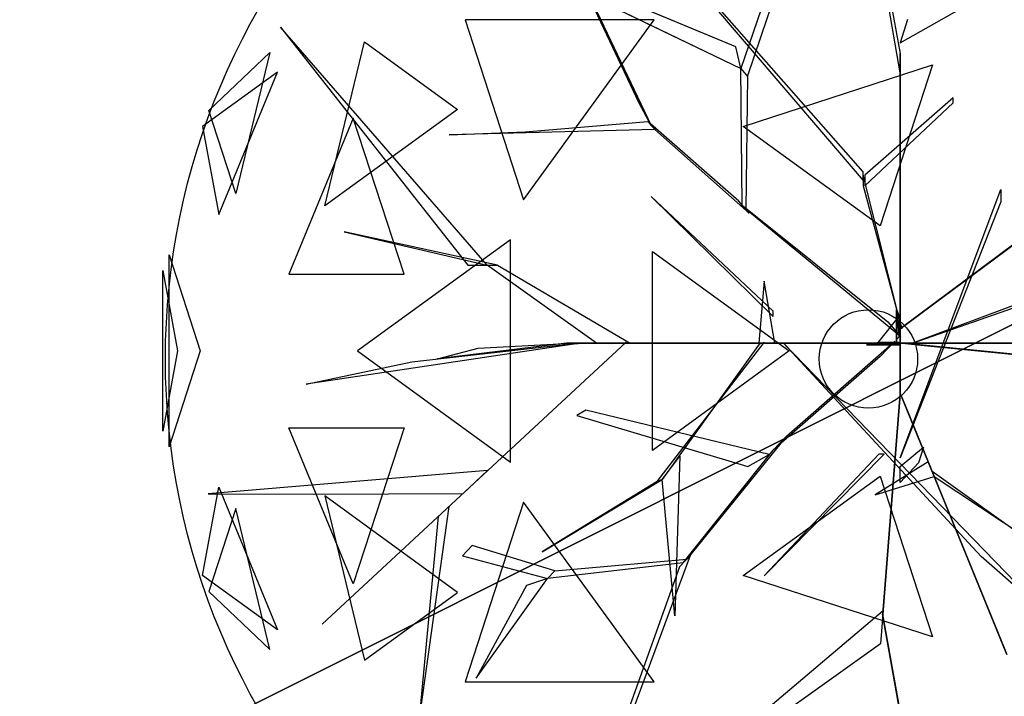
# Model space of a CAD drawing. Extents: x 22936 to 50368, y -4877 to 31080.
# Tile 523 of 601: x 48771 to 48946, y 6063 to 6183. Entities that reach past the tile are written whole.
import ezdxf

# ---------------------------------------------------------------- set-up
doc = ezdxf.new("R2010")
doc.units = 0
doc.layers.get('0').update_dxf_attribs({"linetype": 'CONTINUOUS'})
for name, color, linetype in [('00_TRACE_ARBRE', 3, 'CONTINUOUS'), ('00_TRACE_RDC', 241, 'CONTINUOUS'), ('08_AMENAGEMENTS_EXTERIEURS', 253, 'CONTINUOUS'), ('09_VEGETATION', 134, 'CONTINUOUS')]:
    doc.layers.add(name, color=color, linetype=linetype)

# ---------------------------------------------------------------- blocks, each defined once
blk = doc.blocks.new('TREE_GEOMETRIC_ROUND')
at = {"color": 7}
for p, q in [((-664.3, 1074, 5052.5), (-43.9, 347.3, 3886.1)), ((-43.9, 368.2, 3797.1), (-664.3, 1074, 5042)), ((-35.6, 1083.8, 3300.2), (43.9, 648.6, 2772)), ((43.9, 602.6, 2829.5), (-35.6, 1071.2, 3326.4)), ((-804.6, 1020.4, 3023), (-546, 478.3, 3253.2)), ((-575, 530.8, 3253.2), (-804.6, 1020.4, 3023)), ((-204.6, 990.2, 4205.1), (-334, 613, 3577.5)), ((-317.6, 594, 3608.8), (-191.1, 969.2, 4205.1)), ((-345.2, 664.2, 3650.7), (-1035.9, 952.1, 3577.5)), ((-1035.9, 952.1, 3577.5), (-334, 613, 3577.5)), ((43.9, 673.7, 2892.3), (432.8, 894.1, 4074.4)), ((-538.8, 728.2, 2392.4), (-987, 728.2, 2682.5)), ((-987, 728.2, 2682.5), (-848.5, 302, 2392.4)), ((-848.5, 302, 2392.4), (-538.8, 728.2, 2392.4)), ((61.4, 729.6, 2965.5), (43.9, 673.7, 2892.3)), ((-1424.8, 711.3, 4367.3), (-981.2, 146.5, 4126.7)), ((-935.2, 146.5, 4074.4), (-1424.8, 711.3, 4367.3)), ((-1319.9, 287.5, 5031.1), (-1225.9, 676.5, 4958.5)), ((-1225.9, 676.5, 4958.5), (-1005.2, 516.2, 5283)), ((-334, 613, 3577.5), (-345.2, 664.2, 3650.7)), ((-1594.7, 513.6, 4337.8), (-1450, 651.5, 4599.3)), ((-1450, 651.5, 4599.3), (-1530.8, 317, 4661.7)), ((43.9, 648.6, 2772), (43.9, 602.6, 2829.5)), ((43.9, 8.4, 1966.5), (43.9, 648.6, 2772)), ((-330.3, 289.4, 3300.2), (-334, 613, 3577.5)), ((-334, 613, 3577.5), (-317.6, 594, 3608.8)), ((-327.8, 475.9, 5644.3), (120.7, 621.6, 5644.3)), ((120.7, 621.6, 5644.3), (-3.3, 240.2, 5736.5)), ((-1431.8, 604.8, 3199.5), (-1609.5, 475.7, 3565.9)), ((-1571.2, 266.8, 3265.8), (-1431.8, 604.8, 3199.5)), ((-317.6, 594, 3608.8), (-322, 279.9, 3326.4)), ((43.9, 602.6, 2829.5), (43.9, -41.8, 1966.5)), ((169.5, 544, 4498), (-39.8, 359.9, 3797.1)), ((169.5, 531.4, 4498), (169.5, 544, 4498)), ((-1530.8, 317, 4661.7), (-1594.7, 513.6, 4337.8)), ((-1005.2, 516.2, 5283), (-1319.9, 287.5, 5031.1)), ((-546, 478.3, 3253.2), (-575, 530.8, 3253.2)), ((-39.8, 334.8, 3870.4), (169.5, 531.4, 4498)), ((-1252.3, 495.8, 2829.7), (-1404.9, 125.8, 2902.3)), ((-1132, 125.8, 2577.8), (-1252.3, 495.8, 2829.7)), ((-1609.5, 475.7, 3565.9), (-1571.2, 266.8, 3265.8)), ((-537.8, 468.9, 3242.7), (-1025.3, 456, 3284.6)), ((-844.8, 462.9, 3300.2), (-554.3, 487.8, 3300.2)), ((-554.3, 487.8, 3300.2), (-537.8, 468.9, 3242.7)), ((-338.5, 298.9, 3315.9), (-554.3, 487.8, 3300.2)), ((-537.8, 468.9, 3242.7), (-313.8, 270.5, 3242.7)), ((-3.3, 240.2, 5736.5), (-327.8, 475.9, 5644.3)), ((-1025.3, 456, 3284.6), (-844.8, 462.9, 3300.2)), ((-43.9, 347.3, 3886.1), (-43.9, 368.2, 3797.1)), ((-43.9, 359.9, 3797.1), (-43.9, 334.8, 3870.4)), ((48.1, -4.2, 2364), (-43.9, 359.9, 3797.1)), ((-39.8, 359.9, 3797.1), (-39.8, 334.8, 3870.4)), ((-43.9, 334.8, 3870.4), (48.1, -4.2, 2510.4)), ((-546.1, 309.6, 5523.2), (-257.3, 25.1, 4895.5)), ((-257.3, 37.7, 5010.6), (-546.1, 309.6, 5523.2)), ((43.9, -309.6, 4440.5), (282.4, 326.4, 5654)), ((43.9, -4.2, 2510.4), (471.9, 314.1, 3357.8)), ((471.9, 314.1, 3415.3), (43.9, -4.2, 2583.7)), ((282.4, 326.4, 5654), (282.4, 297.1, 5491.8)), ((-313.8, 270.5, 3242.7), (-338.5, 298.9, 3315.9)), ((-322, 279.9, 3326.4), (-330.3, 289.4, 3300.2)), ((-330.3, 289.4, 3300.2), (15, 12.8, 2772)), ((282.4, 297.1, 5491.8), (43.9, -309.6, 4513.7)), ((45.1, -22, 2829.5), (-322, 279.9, 3326.4)), ((-910.1, 146.5, 4105.7), (-1274.1, 226, 4806.6)), ((-1274.1, 226, 4806.6), (-935.2, 146.5, 4074.4)), ((-879.4, 207, 5468.4), (-1242, -56.5, 5178.3)), ((-879.4, -319.9, 5468.4), (-879.4, 207, 5468.4)), ((-1688.9, -284, 4186.4), (-1688.9, 171, 4186.4)), ((-1688.9, 171, 4186.4), (-1615, -56.5, 4561.2)), ((-543.3, -292.3, 5644.3), (-543.3, 179.3, 5644.3)), ((-543.3, 179.3, 5644.3), (-218.8, -56.5, 5736.5)), ((-981.2, 146.5, 4126.7), (-935.2, 146.5, 4074.4)), ((-935.2, 146.5, 4074.4), (-910.1, 146.5, 4105.7)), ((-675.8, -37.7, 3415.3), (-935.2, 146.5, 4074.4)), ((-910.1, 146.5, 4105.7), (-596.3, -37.7, 3415.3)), ((-1704, 134.2, 3733.7), (-1669.1, -56.5, 3459.9)), ((-1704, -247.1, 3733.7), (-1704, 134.2, 3733.7)), ((-1404.9, 125.8, 2902.3), (-1132, 125.8, 2577.8)), ((-278.3, 108.8, 5612.1), (-290.8, -37.7, 4456.2)), ((-253.2, -37.7, 4456.2), (-278.3, 108.8, 5612.1)), ((73.2, -37.7, 2364), (491.7, 108.8, 3797.1)), ((466.6, 108.8, 3870.4), (73.2, -37.7, 2510.4)), ((-257.3, 25.1, 4895.5), (-257.3, 37.7, 5010.6)), ((42, 27.1, 2791.2), (-8.3, -35.6, 2791.2)), ((35.6, -29.3), (35.6, 41.8)), ((35.6, 41.8), (35.6, 20.9, 1893.2)), ((35.6, 41.8), (42, 27.1, 2791.2)), ((42, 27.1, 2791.2), (42, -23.1, 2791.2)), ((15, 12.8, 2772), (45.1, -22, 2829.5)), ((35.6, 20.9, 1893.2), (35.6, -29.3, 1893.2)), ((35.6, -37.7, 1966.5), (35.6, 20.9, 1893.2)), ((35.6, 20.9, 1893.2), (35.6, -16.7, 2437.2)), ((43.9, -4.2, 2510.4), (43.9, 16.7, 2039.7)), ((43.9, 16.7, 2039.7), (43.9, -41.8, 1966.5)), ((43.9, -41.8, 1966.5), (43.9, 8.4, 1966.5)), ((35.6, -16.7, 2437.2), (35.6, -37.7, 1966.5)), ((42, -23.1, 2791.2), (35.6, -29.3)), ((43.9, -62.8, 2437.2), (43.9, -4.2, 2510.4)), ((43.9, -4.2, 2510.4), (43.9, -159, 3007.3)), ((43.9, -4.2, 2583.7), (43.9, -4.2, 2510.4)), ((48.1, -4.2, 2510.4), (48.1, -4.2, 2364)), ((-719.1, -39, 4325.4), (-1364, -135.5, 4586.9)), ((-605.7, -35.6, 3415.3), (-1326.3, -704.7, 3593.2)), ((-1326.3, -704.7, 3593.2), (-605.7, -35.6, 3357.8)), ((-1113.8, -82.4, 4555.6), (-765, -42.5, 4398.6)), ((-746.9, -37.7, 4335.9), (-1052.4, -75.3, 5099.5)), ((-956.1, -50.2, 4937.4), (-734.4, -37.7, 4383)), ((-765, -42.5, 4398.6), (-719.1, -39, 4325.4)), ((-746.9, -37.7, 4335.9), (-232.2, -37.7, 3839)), ((-734.4, -37.7, 4383), (-746.9, -37.7, 4335.9)), ((-207.1, -37.7, 3886.1), (-734.4, -37.7, 4383)), ((-604.6, -37.7, 3415.3), (-675.8, -37.7, 3415.3)), ((-605.7, -35.6, 3357.8), (-605.7, -35.6, 3415.3)), ((-604.6, -37.7, 3357.8), (-604.6, -37.7, 3415.3)), ((-81.6, -37.7, 2934.1), (-604.6, -37.7, 3357.8)), ((-604.6, -37.7, 3415.3), (-81.6, -37.7, 3007.3)), ((-596.3, -37.7, 3415.3), (-604.6, -37.7, 3415.3)), ((-531.7, -365.8, 4848.5), (-278.5, -36.2, 4456.2)), ((-290.3, -40.6, 4571.3), (-519.9, -361.5, 4906)), ((-290.8, -37.7, 4456.2), (-253.2, -37.7, 4456.2)), ((-244.8, -37.7, 3959.3), (-290.8, -37.7, 4456.2)), ((-278.5, -36.2, 4456.2), (-290.3, -40.6, 4571.3)), ((-253.2, -37.7, 4456.2), (-207.1, -37.7, 3886.1)), ((-207.1, -37.7, 3886.1), (-244.8, -37.7, 3959.3)), ((-140.2, -37.7, 3064.9), (-232.2, -37.7, 3839)), ((-232.2, -37.7, 3839), (-207.1, -37.7, 3886.1)), ((-232.2, -37.7, 4440.5), (378.7, -669.5, 5654)), ((236.4, -544, 5491.8), (-232.2, -37.7, 4513.7)), ((-232.2, -37.7, 4513.7), (-232.2, -37.7, 4440.5)), ((-225.6, -258.5, 2358.4), (31.1, -33, 1966.5)), ((-207.1, -37.7, 3886.1), (-81.6, -37.7, 3007.3)), ((-81.6, -37.7, 3007.3), (-140.2, -37.7, 3064.9)), ((-81.6, -37.7, 3007.3), (-81.6, -37.7, 2934.1)), ((73.2, -37.7, 2510.4), (-81.6, -37.7, 3007.3)), ((-81.6, -37.7, 2934.1), (14.6, -37.7, 2437.2)), ((-35.6, -41.8), (-8.3, -35.6, 2791.2)), ((-35.6, -41.8), (-14.6, -41.8, 1893.2)), ((35.6, -41.8), (-35.6, -41.8)), ((-14.6, -41.8, 1893.2), (-35.6, -41.8, 2364)), ((-35.6, -41.8, 2364), (23, -41.8, 2437.2)), ((-14.6, -41.8, 1893.2), (35.6, -41.8, 1893.2)), ((43.9, -41.8, 1966.5), (-14.6, -41.8, 1893.2)), ((-8.3, -35.6, 2791.2), (42, -35.6, 2791.2)), ((31.1, -33, 1966.5), (-3.2, -69.7, 1966.5)), ((35.6, -37.7, 1966.5), (14.6, -37.7, 2437.2)), ((14.6, -37.7, 2437.2), (73.2, -37.7, 2510.4)), ((23, -41.8, 2437.2), (43.9, -41.8, 1966.5)), ((35.1, -36.7, 1966.5), (85, -41.7, 1966.5)), ((676.3, -100.8, 2829.5), (35.1, -36.7, 1966.5)), ((35.6, -29.3, 1893.2), (35.6, -29.3)), ((42, -35.6, 2791.2), (35.6, -41.8)), ((94.1, -37.7, 2039.7), (35.6, -37.7, 1966.5)), ((35.6, -41.8, 1893.2), (35.6, -41.8)), ((43.9, -41.8, 1966.5), (43.9, -62.8, 2437.2)), ((73.2, -37.7, 2510.4), (73.2, -37.7, 2364)), ((73.2, -37.7, 2510.4), (94.1, -37.7, 2039.7)), ((85, -41.7, 1966.5), (722.1, -105.4, 2772)), ((85.8, -37.7, 5481.4), (295, -37.7, 4498)), ((85.8, -37.7, 5669.7), (85.8, -37.7, 5481.4)), ((341, -37.7, 4498), (85.8, -37.7, 5669.7)), ((-1669.1, -56.5, 3459.9), (-1704, -247.1, 3733.7)), ((-1615, -56.5, 4561.2), (-1688.9, -284, 4186.4)), ((-1242, -56.5, 5178.3), (-879.4, -319.9, 5468.4)), ((-1052.4, -75.3, 5099.5), (-956.1, -50.2, 4937.4)), ((-218.8, -56.5, 5736.5), (-543.3, -292.3, 5644.3)), ((-3.2, -69.7, 1966.5), (-257, -292.1, 2300.8)), ((43.9, -159, 2934.1), (43.9, -62.8, 2437.2)), ((-1364, -135.5, 4586.9), (-1113.8, -82.4, 4555.6)), ((43.9, -159, 2934.1), (3.3, -680.5, 3357.8)), ((3.3, -680.5, 3415.3), (43.9, -159, 3007.3)), ((43.9, -159, 3007.3), (43.9, -159, 2934.1)), ((93.2, -276.5, 3886.1), (45.8, -160.3, 3007.3)), ((45.8, -160.3, 3007.3), (68, -214.5, 3064.9)), ((-700.7, -197, 3117.4), (-722.5, -209.4, 3117.4)), ((-722.5, -209.4, 3117.4), (-317.1, -330.7, 2494.4)), ((-266.1, -301.8, 2421.1), (-700.7, -197, 3117.4)), ((68, -214.5, 3064.9), (102.7, -299.8, 3839)), ((-1404.9, -238.8, 2902.3), (-1132, -238.8, 2577.8)), ((-1252.3, -608.8, 2829.7), (-1404.9, -238.8, 2902.3)), ((-1132, -238.8, 2577.8), (-1252.3, -608.8, 2829.7)), ((-225.6, -258.5, 2358.4), (-461.5, -550, 2855.3)), ((-257, -292.1, 2300.8), (-225.6, -258.5, 2358.4)), ((102.7, -299.8, 3839), (93.2, -276.5, 3886.1)), ((93.2, -276.5, 3886.1), (292.4, -764.7, 4383)), ((-470.1, -559.2, 2829.1), (-257, -292.1, 2300.8)), ((-317.1, -330.7, 2494.4), (-266.1, -301.8, 2421.1)), ((-6.3, -301.3, 5010.6), (-278.3, -590, 5523.2)), ((-278.3, -590, 5523.2), (6.3, -301.3, 4895.5)), ((6.3, -301.3, 4895.5), (-6.3, -301.3, 5010.6)), ((43.9, -330.6, 4456.2), (99.4, -284.5, 3886.1)), ((99.4, -284.5, 3886.1), (87.5, -322.2, 3959.3)), ((297.1, -776.3, 4335.9), (102.7, -299.8, 3839)), ((-519.9, -361.5, 4895.5), (-477.9, -305.9, 4848.5)), ((-477.9, -305.9, 4848.5), (-489.9, -684.9, 5361.1)), ((110.6, -319.1, 4456.2), (-15.5, -397.7, 5612.1)), ((43.9, -309.6, 4513.7), (43.9, -309.6, 4440.5)), ((87.5, -322.2, 3959.3), (43.9, -368.2, 4456.2)), ((120.1, -342.4, 4456.2), (110.6, -319.1, 4456.2)), ((-933.8, -340.2, 3462.4), (-1596.1, -395.6, 3357.8)), ((-992.1, -394.3, 3488.5), (-933.8, -340.2, 3462.4)), ((43.9, -368.2, 4456.2), (43.9, -330.6, 4456.2)), ((120.1, -342.4, 4456.2), (124.8, -354, 4571.3)), ((124.8, -354, 4456.2), (120.1, -342.4, 4456.2)), ((458.2, -584.1, 4848.5), (120.1, -342.4, 4456.2)), ((-804.4, -533.2, 5246), (-519.9, -361.5, 4906)), ((-531.7, -365.8, 4848.5), (-804.4, -533.2, 5246)), ((-519.9, -361.5, 4906), (-531.7, -365.8, 4848.5)), ((-489.9, -684.9, 5361.1), (-519.9, -361.5, 4895.5)), ((-327.8, -588.9, 5644.3), (-3.3, -353.1, 5736.5)), ((-15.5, -397.7, 5612.1), (124.8, -354, 4456.2)), ((-3.3, -353.1, 5736.5), (120.7, -734.6, 5644.3)), ((124.8, -354, 4571.3), (453.5, -572.4, 4906)), ((-1609.5, -588.7, 3565.9), (-1571.2, -379.7, 3265.8)), ((-1596.1, -395.6, 3357.8), (-1345.6, -396.4, 3431)), ((-1571.2, -379.7, 3265.8), (-1431.8, -717.8, 3199.5)), ((-1345.6, -396.4, 3431), (-992.1, -394.3, 3488.5)), ((-1005.2, -629.1, 5283), (-1319.9, -400.4, 5031.1)), ((-1319.9, -400.4, 5031.1), (-1225.9, -789.5, 4958.5)), ((-848.5, -415, 2392.4), (-987, -841.2, 2682.5)), ((-538.8, -841.2, 2392.4), (-848.5, -415, 2392.4)), ((-1530.8, -429.9, 4661.7), (-1594.7, -626.6, 4337.8)), ((-1450, -764.5, 4599.3), (-1530.8, -429.9, 4661.7)), ((-1025.8, -425.7, 3546.1), (-1094.1, -911.7, 4205.1)), ((-1050.3, -449.3, 3561.8), (-1025.8, -425.7, 3546.1)), ((-1094.1, -911.7, 4205.1), (-1050.3, -449.3, 3561.8)), ((-970.7, -518.1, 3734), (-993.6, -542.5, 3734)), ((-774.4, -578.1, 3137.7), (-970.7, -518.1, 3734)), ((-993.6, -542.5, 3734), (-791.6, -596.4, 3106.3)), ((-470.1, -559.2, 2829.1), (-791.6, -596.4, 3106.3)), ((-774.4, -578.1, 3137.7), (-461.5, -550, 2855.3)), ((-603.6, -946.7, 2786.3), (-453, -540.8, 2771.6)), ((-453, -540.8, 2771.6), (-478.7, -568.3, 2844.8)), ((-461.5, -550, 2855.3), (-470.1, -559.2, 2829.1)), ((378.7, -669.5, 5654), (236.4, -544, 5491.8)), ((-791.6, -596.4, 3106.3), (-774.4, -578.1, 3137.7)), ((-478.7, -568.3, 2844.8), (-620.7, -965, 2843.8)), ((-1431.8, -717.8, 3199.5), (-1609.5, -588.7, 3565.9)), ((-961.2, -832.7, 3238.8), (-791.6, -596.4, 3106.3)), ((-791.6, -596.4, 3106.3), (-841.4, -612.9, 3179.5)), ((120.7, -734.6, 5644.3), (-327.8, -588.9, 5644.3)), ((-1594.7, -626.6, 4337.8), (-1450, -764.5, 4599.3)), ((-1225.9, -789.5, 4958.5), (-1005.2, -629.1, 5283)), ((-841.4, -612.9, 3179.5), (-961.2, -832.7, 3238.8)), ((-373.5, -991.1, 4105.7), (4, -672.1, 3415.3)), ((4, -672.1, 3415.3), (3.3, -680.5, 3415.3)), ((3.3, -680.5, 3415.3), (-2.2, -751.4, 3415.3)), ((176, -1648.4, 3593.2), (2.2, -680.5, 3357.8)), ((2.2, -680.5, 3357.8), (2.2, -680.5, 3415.3)), ((2.2, -680.5, 3415.3), (176, -1648.4, 3593.2)), ((3.3, -680.5, 3357.8), (3.3, -680.5, 3415.3)), ((-2.2, -751.4, 3415.3), (-375.4, -1016.1, 4074.4)), ((-987, -841.2, 2682.5), (-538.8, -841.2, 2392.4))]:
    blk.add_line(p, q, dxfattribs=at)
mesh = blk.add_polyface(dxfattribs=at)
corners = [(-804.6, 1020.4, 3023), (-546, 478.3, 3253.2), (-575, 530.8, 3253.2)]
mesh.append_faces([[corners[k] for k in face] for face in [(0, 1, 2)]], dxfattribs={"color": 7})
mesh = blk.add_polyface(dxfattribs=at)
corners = [(-345.2, 664.2, 3650.7), (-1035.9, 952.1, 3577.5), (-334, 613, 3577.5)]
mesh.append_faces([[corners[k] for k in face] for face in [(0, 1, 2)]], dxfattribs={"color": 7})
mesh = blk.add_polyface(dxfattribs=at)
corners = [(-538.8, 728.2, 2392.4), (-987, 728.2, 2682.5), (-848.5, 302, 2392.4)]
mesh.append_faces([[corners[k] for k in face] for face in [(0, 1, 2)]], dxfattribs={"color": 7})
mesh = blk.add_polyface(dxfattribs=at)
corners = [(-1424.8, 711.3, 4367.3), (-981.2, 146.5, 4126.7), (-935.2, 146.5, 4074.4)]
mesh.append_faces([[corners[k] for k in face] for face in [(0, 1, 2)]], dxfattribs={"color": 7})
mesh = blk.add_polyface(dxfattribs=at)
corners = [(-1225.9, 676.5, 4958.5), (-1005.2, 516.2, 5283), (-1319.9, 287.5, 5031.1)]
mesh.append_faces([[corners[k] for k in face] for face in [(0, 1, 2)]], dxfattribs={"color": 7})
mesh = blk.add_polyface(dxfattribs=at)
corners = [(-1450, 651.5, 4599.3), (-1530.8, 317, 4661.7), (-1594.7, 513.6, 4337.8)]
mesh.append_faces([[corners[k] for k in face] for face in [(0, 1, 2)]], dxfattribs={"color": 7})
mesh = blk.add_polyface(dxfattribs=at)
corners = [(43.9, 8.4, 1966.5), (43.9, 602.6, 2829.5), (43.9, -41.8, 1966.5), (43.9, 648.6, 2772)]
mesh.append_faces([[corners[k] for k in face] for face in [(0, 1, 2), (1, 0, 3)]], dxfattribs={"vtx0": -1, "color": 7})
mesh = blk.add_polyface(dxfattribs=at)
corners = [(120.7, 621.6, 5644.3), (-3.3, 240.2, 5736.5), (-327.8, 475.9, 5644.3)]
mesh.append_faces([[corners[k] for k in face] for face in [(0, 1, 2)]], dxfattribs={"color": 7})
mesh = blk.add_polyface(dxfattribs=at)
corners = [(-1431.8, 604.8, 3199.5), (-1609.5, 475.7, 3565.9), (-1571.2, 266.8, 3265.8)]
mesh.append_faces([[corners[k] for k in face] for face in [(0, 1, 2)]], dxfattribs={"color": 7})
mesh = blk.add_polyface(dxfattribs=at)
corners = [(-1252.3, 495.8, 2829.7), (-1404.9, 125.8, 2902.3), (-1132, 125.8, 2577.8)]
mesh.append_faces([[corners[k] for k in face] for face in [(0, 1, 2)]], dxfattribs={"color": 7})
mesh = blk.add_polyface(dxfattribs=at)
corners = [(-546.1, 309.6, 5523.2), (-257.3, 25.1, 4895.5), (-257.3, 37.7, 5010.6)]
mesh.append_faces([[corners[k] for k in face] for face in [(0, 1, 2)]], dxfattribs={"color": 7})
mesh = blk.add_polyface(dxfattribs=at)
corners = [(471.9, 314.1, 3357.8), (43.9, -4.2, 2583.7), (43.9, -4.2, 2510.4), (471.9, 314.1, 3415.3)]
mesh.append_faces([[corners[k] for k in face] for face in [(0, 1, 2), (1, 0, 3)]], dxfattribs={"vtx0": -1, "color": 7})
mesh = blk.add_polyface(dxfattribs=at)
corners = [(-1274.1, 226, 4806.6), (-935.2, 146.5, 4074.4), (-910.1, 146.5, 4105.7)]
mesh.append_faces([[corners[k] for k in face] for face in [(0, 1, 2)]], dxfattribs={"color": 7})
mesh = blk.add_polyface(dxfattribs=at)
corners = [(-879.4, 207, 5468.4), (-1242, -56.5, 5178.3), (-879.4, -319.9, 5468.4)]
mesh.append_faces([[corners[k] for k in face] for face in [(0, 1, 2)]], dxfattribs={"color": 7})
mesh = blk.add_polyface(dxfattribs=at)
corners = [(-1688.9, 171, 4186.4), (-1615, -56.5, 4561.2), (-1688.9, -284, 4186.4)]
mesh.append_faces([[corners[k] for k in face] for face in [(0, 1, 2)]], dxfattribs={"color": 7})
mesh = blk.add_polyface(dxfattribs=at)
corners = [(-218.8, -56.5, 5736.5), (-543.3, -292.3, 5644.3), (-543.3, 179.3, 5644.3)]
mesh.append_faces([[corners[k] for k in face] for face in [(0, 1, 2)]], dxfattribs={"color": 7})
mesh = blk.add_polyface(dxfattribs=at)
corners = [(-1704, 134.2, 3733.7), (-1669.1, -56.5, 3459.9), (-1704, -247.1, 3733.7)]
mesh.append_faces([[corners[k] for k in face] for face in [(0, 1, 2)]], dxfattribs={"color": 7})
mesh = blk.add_polyface(dxfattribs=at)
corners = [(-278.3, 108.8, 5612.1), (-290.8, -37.7, 4456.2), (-253.2, -37.7, 4456.2)]
mesh.append_faces([[corners[k] for k in face] for face in [(0, 1, 2)]], dxfattribs={"color": 7})
mesh = blk.add_polyface(dxfattribs=at)
corners = [(35.6, 41.8), (35.6, -29.3, 1893.2), (35.6, -29.3), (35.6, 20.9, 1893.2)]
mesh.append_faces([[corners[k] for k in face] for face in [(0, 1, 2), (1, 0, 3)]], dxfattribs={"vtx0": -1, "color": 7})
mesh = blk.add_polyface(dxfattribs=at)
corners = [(35.6, 41.8), (42, -23.1, 2791.2), (35.6, -29.3), (42, 27.1, 2791.2)]
mesh.append_faces([[corners[k] for k in face] for face in [(0, 1, 2), (1, 0, 3)]], dxfattribs={"vtx0": -1, "color": 7})
mesh = blk.add_polyface(dxfattribs=at)
corners = [(35.6, 20.9, 1893.2), (35.6, -16.7, 2437.2), (35.6, -37.7, 1966.5)]
mesh.append_faces([[corners[k] for k in face] for face in [(0, 1, 2)]], dxfattribs={"color": 7})
mesh = blk.add_polyface(dxfattribs=at)
corners = [(43.9, -4.2, 2510.4), (43.9, -41.8, 1966.5), (43.9, -62.8, 2437.2), (43.9, 16.7, 2039.7)]
mesh.append_faces([[corners[k] for k in face] for face in [(0, 1, 2), (1, 0, 3)]], dxfattribs={"vtx0": -1, "color": 7})
mesh = blk.add_polyface(dxfattribs=at)
corners = [(43.9, -62.8, 2437.2), (43.9, -159, 3007.3), (43.9, -159, 2934.1), (43.9, -4.2, 2510.4)]
mesh.append_faces([[corners[k] for k in face] for face in [(0, 1, 2), (1, 0, 3)]], dxfattribs={"vtx0": -1, "color": 7})
mesh = blk.add_polyface(dxfattribs=at)
corners = [(-1326.3, -704.7, 3593.2), (-605.7, -35.6, 3357.8), (-605.7, -35.6, 3415.3)]
mesh.append_faces([[corners[k] for k in face] for face in [(0, 1, 2)]], dxfattribs={"color": 7})
mesh = blk.add_polyface(dxfattribs=at)
corners = [(-207.1, -37.7, 3886.1), (-746.9, -37.7, 4335.9), (-232.2, -37.7, 3839), (-734.4, -37.7, 4383)]
mesh.append_faces([[corners[k] for k in face] for face in [(0, 1, 2), (1, 0, 3)]], dxfattribs={"vtx0": -1, "color": 7})
mesh = blk.add_polyface(dxfattribs=at)
corners = [(-604.6, -37.7, 3357.8), (-81.6, -37.7, 3007.3), (-81.6, -37.7, 2934.1), (-604.6, -37.7, 3415.3)]
mesh.append_faces([[corners[k] for k in face] for face in [(0, 1, 2), (1, 0, 3)]], dxfattribs={"vtx0": -1, "color": 7})
mesh = blk.add_polyface(dxfattribs=at)
corners = [(-244.8, -37.7, 3959.3), (-253.2, -37.7, 4456.2), (-207.1, -37.7, 3886.1), (-290.8, -37.7, 4456.2)]
mesh.append_faces([[corners[k] for k in face] for face in [(0, 1, 2), (1, 0, 3)]], dxfattribs={"vtx0": -1, "color": 7})
mesh = blk.add_polyface(dxfattribs=at)
corners = [(-140.2, -37.7, 3064.9), (-207.1, -37.7, 3886.1), (-81.6, -37.7, 3007.3), (-232.2, -37.7, 3839)]
mesh.append_faces([[corners[k] for k in face] for face in [(0, 1, 2), (1, 0, 3)]], dxfattribs={"vtx0": -1, "color": 7})
mesh = blk.add_polyface(dxfattribs=at)
corners = [(73.2, -37.7, 2510.4), (-81.6, -37.7, 2934.1), (14.6, -37.7, 2437.2), (-81.6, -37.7, 3007.3)]
mesh.append_faces([[corners[k] for k in face] for face in [(0, 1, 2), (1, 0, 3)]], dxfattribs={"vtx0": -1, "color": 7})
mesh = blk.add_polyface(dxfattribs=at)
corners = [(-35.6, -41.8, 2364), (43.9, -41.8, 1966.5), (-14.6, -41.8, 1893.2), (23, -41.8, 2437.2)]
mesh.append_faces([[corners[k] for k in face] for face in [(0, 1, 2), (1, 0, 3)]], dxfattribs={"vtx0": -1, "color": 7})
mesh = blk.add_polyface(dxfattribs=at)
corners = [(-14.6, -41.8, 1893.2), (35.6, -41.8), (-35.6, -41.8), (35.6, -41.8, 1893.2)]
mesh.append_faces([[corners[k] for k in face] for face in [(0, 1, 2), (1, 0, 3)]], dxfattribs={"vtx0": -1, "color": 7})
mesh = blk.add_polyface(dxfattribs=at)
corners = [(14.6, -37.7, 2437.2), (94.1, -37.7, 2039.7), (35.6, -37.7, 1966.5), (73.2, -37.7, 2510.4)]
mesh.append_faces([[corners[k] for k in face] for face in [(0, 1, 2), (1, 0, 3)]], dxfattribs={"vtx0": -1, "color": 7})
mesh = blk.add_polyface(dxfattribs=at)
corners = [(722.1, -105.4, 2772), (35.1, -36.7, 1966.5), (85, -41.7, 1966.5), (676.3, -100.8, 2829.5)]
mesh.append_faces([[corners[k] for k in face] for face in [(0, 1, 2), (1, 0, 3)]], dxfattribs={"vtx0": -1, "color": 7})
mesh = blk.add_polyface(dxfattribs=at)
corners = [(85.8, -37.7, 5669.7), (295, -37.7, 4498), (341, -37.7, 4498), (85.8, -37.7, 5481.4)]
mesh.append_faces([[corners[k] for k in face] for face in [(0, 1, 2), (1, 0, 3)]], dxfattribs={"vtx0": -1, "color": 7})
mesh = blk.add_polyface(dxfattribs=at)
corners = [(43.9, -159, 3007.3), (3.3, -680.5, 3357.8), (3.3, -680.5, 3415.3), (43.9, -159, 2934.1)]
mesh.append_faces([[corners[k] for k in face] for face in [(0, 1, 2), (1, 0, 3)]], dxfattribs={"vtx0": -1, "color": 7})
mesh = blk.add_polyface(dxfattribs=at)
corners = [(93.2, -276.5, 3886.1), (68, -214.5, 3064.9), (102.7, -299.8, 3839), (45.8, -160.3, 3007.3)]
mesh.append_faces([[corners[k] for k in face] for face in [(0, 1, 2), (1, 0, 3)]], dxfattribs={"vtx0": -1, "color": 7})
mesh = blk.add_polyface(dxfattribs=at)
corners = [(-1132, -238.8, 2577.8), (-1252.3, -608.8, 2829.7), (-1404.9, -238.8, 2902.3)]
mesh.append_faces([[corners[k] for k in face] for face in [(0, 1, 2)]], dxfattribs={"color": 7})
mesh = blk.add_polyface(dxfattribs=at)
corners = [(102.7, -299.8, 3839), (292.4, -764.7, 4383), (297.1, -776.3, 4335.9), (93.2, -276.5, 3886.1)]
mesh.append_faces([[corners[k] for k in face] for face in [(0, 1, 2), (1, 0, 3)]], dxfattribs={"vtx0": -1, "color": 7})
mesh = blk.add_polyface(dxfattribs=at)
corners = [(-6.3, -301.3, 5010.6), (-278.3, -590, 5523.2), (6.3, -301.3, 4895.5)]
mesh.append_faces([[corners[k] for k in face] for face in [(0, 1, 2)]], dxfattribs={"color": 7})
mesh = blk.add_polyface(dxfattribs=at)
corners = [(-489.9, -684.9, 5361.1), (-519.9, -361.5, 4895.5), (-477.9, -305.9, 4848.5)]
mesh.append_faces([[corners[k] for k in face] for face in [(0, 1, 2)]], dxfattribs={"color": 7})
mesh = blk.add_polyface(dxfattribs=at)
corners = [(124.8, -354, 4456.2), (110.6, -319.1, 4456.2), (-15.5, -397.7, 5612.1), (120.1, -342.4, 4456.2)]
mesh.append_faces([[corners[k] for k in face] for face in [(0, 1, 2), (1, 0, 3)]], dxfattribs={"vtx0": -1, "color": 7})
mesh = blk.add_polyface(dxfattribs=at)
corners = [(-804.4, -533.2, 5246), (-519.9, -361.5, 4906), (-531.7, -365.8, 4848.5)]
mesh.append_faces([[corners[k] for k in face] for face in [(0, 1, 2)]], dxfattribs={"color": 7})
mesh = blk.add_polyface(dxfattribs=at)
corners = [(120.7, -734.6, 5644.3), (-327.8, -588.9, 5644.3), (-3.3, -353.1, 5736.5)]
mesh.append_faces([[corners[k] for k in face] for face in [(0, 1, 2)]], dxfattribs={"color": 7})
mesh = blk.add_polyface(dxfattribs=at)
corners = [(-1571.2, -379.7, 3265.8), (-1431.8, -717.8, 3199.5), (-1609.5, -588.7, 3565.9)]
mesh.append_faces([[corners[k] for k in face] for face in [(0, 1, 2)]], dxfattribs={"color": 7})
mesh = blk.add_polyface(dxfattribs=at)
corners = [(-1319.9, -400.4, 5031.1), (-1225.9, -789.5, 4958.5), (-1005.2, -629.1, 5283)]
mesh.append_faces([[corners[k] for k in face] for face in [(0, 1, 2)]], dxfattribs={"color": 7})
mesh = blk.add_polyface(dxfattribs=at)
corners = [(-538.8, -841.2, 2392.4), (-848.5, -415, 2392.4), (-987, -841.2, 2682.5)]
mesh.append_faces([[corners[k] for k in face] for face in [(0, 1, 2)]], dxfattribs={"color": 7})
mesh = blk.add_polyface(dxfattribs=at)
corners = [(-1530.8, -429.9, 4661.7), (-1594.7, -626.6, 4337.8), (-1450, -764.5, 4599.3)]
mesh.append_faces([[corners[k] for k in face] for face in [(0, 1, 2)]], dxfattribs={"color": 7})
mesh = blk.add_polyface(dxfattribs=at)
corners = [(-1094.1, -911.7, 4205.1), (-1050.3, -449.3, 3561.8), (-1025.8, -425.7, 3546.1)]
mesh.append_faces([[corners[k] for k in face] for face in [(0, 1, 2)]], dxfattribs={"color": 7})
mesh = blk.add_polyface(dxfattribs=at)
corners = [(-791.6, -596.4, 3106.3), (-841.4, -612.9, 3179.5), (-961.2, -832.7, 3238.8)]
mesh.append_faces([[corners[k] for k in face] for face in [(0, 1, 2)]], dxfattribs={"color": 7})
mesh = blk.add_polyface(dxfattribs=at)
corners = [(2.2, -680.5, 3415.3), (176, -1648.4, 3593.2), (2.2, -680.5, 3357.8)]
mesh.append_faces([[corners[k] for k in face] for face in [(0, 1, 2)]], dxfattribs={"color": 7})
blk = doc.blocks.new('ARBRE_SIMPLE')
for radius in [250, 17.5]:
    blk.add_circle((0, 0), radius)
blk = doc.blocks.new('GROUPER_1')
at = {"layer": '00_TRACE_ARBRE', "xscale": 0.5, "yscale": 0.5, "zscale": 0.5, "rotation": 10.53798942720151}
blk.add_blockref('ARBRE_SIMPLE', (7307.59, 6734.29), dxfattribs=at)
blk = doc.blocks.new('GROUPER_2')
at = {"layer": '00_TRACE_RDC'}
blk.add_blockref('GROUPER_1', (12098.99, 4265.72), dxfattribs=at)
blk = doc.blocks.new('GROUPER_17')
at = {"layer": '08_AMENAGEMENTS_EXTERIEURS'}
mesh = blk.add_polyface(dxfattribs=at)
corners = [(16.45, 1860.4), (0, 1328), (0, 1844.55), (1795, 1328), (33.02, 1876.27), (49.71, 1892.12), (66.55, 1907.89), (83.55, 1923.55), (100.74, 1939.04), (118.11, 1954.33), (135.7, 1969.37), (153.53, 1984.11), (171.6, 1998.5), (189.93, 2012.5), (208.55, 2026.07), (227.46, 2039.16), (246.69, 2051.72), (266.25, 2063.72), (286.11, 2075.18), (306.26, 2086.08), (326.69, 2096.46), (347.37, 2106.3), (368.28, 2115.64), (389.4, 2124.46), (410.72, 2132.79), (432.21, 2140.64), (453.87, 2148), (475.66, 2154.9), (497.57, 2161.34), (519.59, 2167.33), (541.68, 2172.89), (563.84, 2178.01), (586.04, 2182.71), (608.27, 2187), (630.51, 2190.89), (652.73, 2194.39), (674.92, 2197.5), (697.06, 2200.25), (719.14, 2202.62), (741.15, 2204.62), (763.1, 2206.23), (785, 2207.43), (806.84, 2208.22), (828.63, 2208.57), (850.38, 2208.48), (872.08, 2207.93), (893.75, 2206.9), (915.39, 2205.39), (936.99, 2203.38), (958.57, 2200.86), (980.13, 2197.81), (1001.67, 2194.22), (1023.19, 2190.07), (1044.71, 2185.36), (1066.22, 2180.06), (1087.73, 2174.17), (1109.23, 2167.67), (1130.75, 2160.55), (1152.27, 2152.79), (1173.81, 2144.38), (1195.36, 2135.31), (1216.93, 2125.59), (1238.5, 2115.38), (1260.06, 2104.88), (1281.58, 2094.27), (1303.04, 2083.75), (1324.43, 2073.52), (1345.72, 2063.77), (1366.89, 2054.69), (1387.93, 2046.48), (1408.82, 2039.32), (1429.54, 2033.42), (1450.06, 2028.98), (1470.36, 2026.17), (1490.44, 2025.2), (1510.26, 2026.26), (1529.82, 2029.54), (1549.07, 2035.18), (1567.96, 2043.07), (1586.43, 2053.03), (1604.39, 2064.91), (1621.79, 2078.53), (1638.55, 2093.74), (1654.6, 2110.37), (1669.89, 2128.24), (1684.32, 2147.2), (1697.85, 2167.08), (1710.39, 2187.71), (1721.89, 2208.92), (1732.26, 2230.56), (1741.45, 2252.45), (1749.38, 2274.43), (1756.03, 2296.38), (1761.5, 2318.27), (1765.9, 2340.13), (1769.36, 2361.94), (1771.99, 2383.72), (1773.91, 2405.46), (1775.24, 2427.19), (1776.09, 2448.89), (1776.59, 2470.58), (1776.85, 2492.26), (1777, 2513.93), (2395.68, 2513.93), (1845, 75), (1845, 0), (1332.44, 6187.9), (953.84, 4324.79), (744.56, 6114.92), (1503.53, 4690.87), (1872.82, 4324.79), (2843.74, 4811.2), (2680.87, 4187.05), (193.79, -1456.02), (188.09, -1836.1), (174.84, -1645.82), (233.16, -2021.44), (244.41, -1272.11), (308.78, -2196.56), (325.25, -1099.34), (412.78, -2356.46), (434, -942.64), (3662.14, -2801.42), (567.57, -806.46), (722.14, -694.7), (893.31, -610.54), (1076.21, -556.38), (1155.38, -537.12), (1232.99, -512.33), (1308.66, -482.14), (1382.02, -446.69), (1452.7, -406.15), (1520.35, -360.74), (1584.63, -310.68), (1645.22, -256.21), (1701.82, -197.6), (1754.16, -135.16), (1801.96, -69.18), (1795, 75)]
mesh.append_faces([[corners[k] for k in face] for face in [(0, 1, 2), (106, 107, 108), (113, 114, 115)]], dxfattribs={"vtx0": -1})
mesh.append_faces([[corners[k] for k in face] for face in [(1, 0, 3), (104, 103, 105), (107, 109, 110), (110, 111, 112), (114, 113, 116), (116, 117, 118), (118, 119, 120), (120, 121, 122), (122, 112, 111)]], dxfattribs={"vtx0": -1, "vtx1": -1})
mesh.append_faces([[corners[k] for k in face] for face in [(3, 103, 104), (122, 105, 103)]], dxfattribs={"vtx0": -1, "vtx1": -1, "vtx2": -1})
mesh.append_faces([[corners[k] for k in face] for face in [(3, 0, 4), (3, 4, 5), (3, 5, 6), (3, 6, 7), (3, 7, 8), (3, 8, 9), (3, 9, 10), (3, 10, 11), (3, 11, 12), (3, 12, 13), (3, 13, 14), (3, 14, 15), (3, 15, 16), (3, 16, 17), (3, 17, 18), (3, 18, 19), (3, 19, 20), (3, 20, 21), (3, 21, 22), (3, 22, 23), (3, 23, 24), (3, 24, 25), (3, 25, 26), (3, 26, 27), (3, 27, 28), (3, 28, 29), (3, 29, 30), (3, 30, 31), (3, 31, 32), (3, 32, 33), (3, 33, 34), (3, 34, 35), (3, 35, 36), (3, 36, 37), (3, 37, 38), (3, 38, 39), (3, 39, 40), (3, 40, 41), (3, 41, 42), (3, 42, 43), (3, 43, 44), (3, 44, 45), (3, 45, 46), (3, 46, 47), (3, 47, 48), (3, 48, 49), (3, 49, 50), (3, 50, 51), (3, 51, 52), (3, 52, 53), (3, 53, 54), (3, 54, 55), (3, 55, 56), (3, 56, 57), (3, 57, 58), (3, 58, 59), (3, 59, 60), (3, 60, 61), (3, 61, 62), (3, 62, 63), (3, 63, 64), (3, 64, 65), (3, 65, 66), (3, 66, 67), (3, 67, 68), (3, 68, 69), (3, 69, 70), (3, 70, 71), (3, 71, 72), (3, 72, 73), (3, 73, 74), (3, 74, 75), (3, 75, 76), (3, 76, 77), (3, 77, 78), (3, 78, 79), (3, 79, 80), (3, 80, 81), (3, 81, 82), (3, 82, 83), (3, 83, 84), (3, 84, 85), (3, 85, 86), (3, 86, 87), (3, 87, 88), (3, 88, 89), (3, 89, 90), (3, 90, 91), (3, 91, 92), (3, 92, 93), (3, 93, 94), (3, 94, 95), (3, 95, 96), (3, 96, 97), (3, 97, 98), (3, 98, 99), (3, 99, 100), (3, 100, 101), (3, 101, 102), (3, 102, 103), (107, 106, 109), (110, 109, 111), (116, 113, 117), (118, 117, 119), (120, 119, 121), (122, 121, 123), (122, 123, 124), (122, 124, 125), (122, 125, 126), (122, 126, 127), (122, 127, 128), (122, 128, 129), (122, 129, 130), (122, 130, 131), (122, 131, 132), (122, 132, 133), (122, 133, 134), (122, 134, 135), (122, 135, 136), (122, 136, 137), (122, 137, 105), (122, 103, 112)]], dxfattribs={"vtx0": -1, "vtx2": -1})
mesh.append_faces([[corners[k] for k in face] for face in [(104, 138, 3)]], dxfattribs={"vtx2": -1})
blk = doc.blocks.new('GROUPER_122')
at = {"layer": '08_AMENAGEMENTS_EXTERIEURS'}
mesh = blk.add_polyface(dxfattribs=at)
corners = [(4865.77, 2632.41), (4440.58, 2433.55), (4420.06, 2562.46), (4529.79, 1059.49), (4741, 1059.49), (5029.79, 1059.49), (4894.7, 2450.68), (5779.35, 2591.51), (6882.55, 501.38), (5029.79, 501.38), (5988.63, 801.38), (6907.61, 801.38), (7602.54, 0), (6819.83, 133.42), (7715.66, 663.64), (3404.37, 2268.59), (164, 668.17), (0, 1757.09), (2762.33, 1059.49)]
mesh.append_faces([[corners[k] for k in face] for face in [(0, 1, 2), (5, 8, 9), (8, 12, 13), (12, 11, 14), (15, 16, 17)]], dxfattribs={"vtx0": -1})
mesh.append_faces([[corners[k] for k in face] for face in [(3, 0, 4), (4, 0, 5), (10, 5, 7), (16, 15, 18), (18, 15, 3)]], dxfattribs={"vtx0": -1, "vtx1": -1})
mesh.append_faces([[corners[k] for k in face] for face in [(1, 0, 3), (8, 5, 10), (12, 8, 11)]], dxfattribs={"vtx0": -1, "vtx1": -1, "vtx2": -1})
mesh.append_faces([[corners[k] for k in face] for face in [(5, 0, 6), (5, 6, 7), (8, 10, 11), (3, 15, 1)]], dxfattribs={"vtx0": -1, "vtx2": -1})

msp = doc.modelspace()

# ---------------------------------------------------------------- block references
at = {"layer": '00_TRACE_RDC'}
msp.add_blockref('GROUPER_2', (29515.15, -4876.93), dxfattribs=at)
at = {"layer": '08_AMENAGEMENTS_EXTERIEURS', "color": 54}
msp.add_blockref('GROUPER_17', (46706.19, 1619.93), dxfattribs=at)
at = {"layer": '08_AMENAGEMENTS_EXTERIEURS', "color": 9}
msp.add_blockref('GROUPER_122', (41671.41, 5143.34), dxfattribs=at)
at = {"layer": '09_VEGETATION', "xscale": 0.075, "yscale": 0.075, "zscale": 0.075}
msp.add_blockref('TREE_GEOMETRIC_ROUND', (48924.06, 6128.75), dxfattribs=at)

doc.saveas('drawing.dxf')
